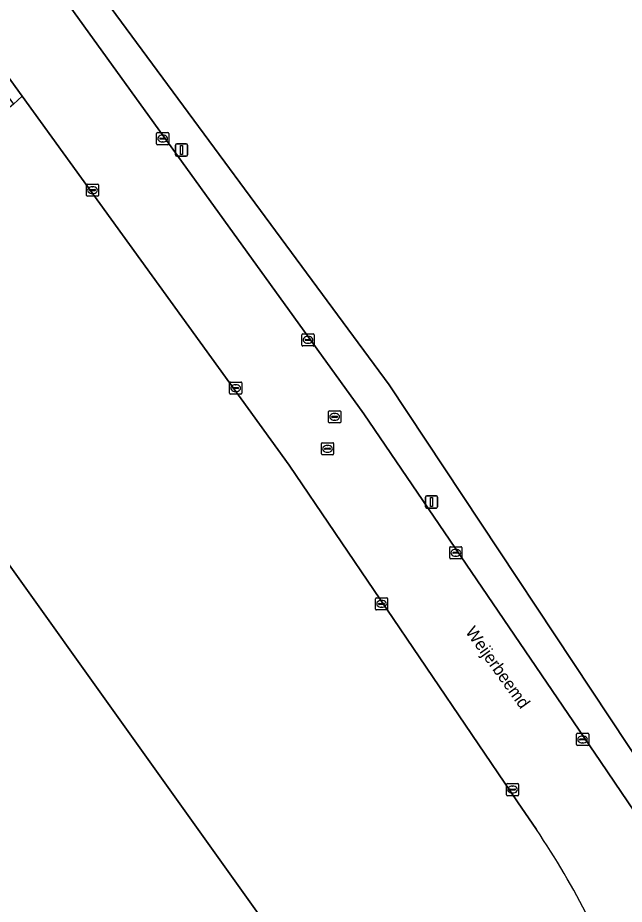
# Model space of a CAD drawing. Extents: x 156141 to 158132, y 385651 to 388333.
# Drawn here: x 157051.5 to 157101.3, y 387395.9 to 387468.6 of the extents above; entities that cross this region are included whole.
import ezdxf

# ---------------------------------------------------------------- set-up
doc = ezdxf.new("R2010")
doc.units = 0
for name, color, linetype in [('IMGEO_Berm_groen', 7, 'Continuous'), ('IMGEO_Erf', 7, 'Continuous'), ('IMGEO_Groenvoorziening', 7, 'Continuous'), ('IMGEO_Hek', 7, 'Continuous'), ('IMGEO_Kolk', 7, 'Continuous'), ('IMGEO_Lichtmast', 7, 'Continuous'), ('IMGEO_Openbare_ruimte_label', 7, 'Continuous'), ('IMGEO_Pand', 7, 'Continuous'), ('IMGEO_Rijbaan_lokaal_gesloten', 7, 'Continuous'), ('IMGEO_Rioolput', 7, 'Continuous')]:
    doc.layers.add(name, color=color, linetype=linetype)

msp = doc.modelspace()

# ---------------------------------------------------------------- linework, layer by layer
at = {"layer": 'IMGEO_Berm_groen'}
msp.add_lwpolyline([(157137.912, 387412.533), (157148.821, 387420.011), (157174.885, 387437.202), (157173.099, 387439.906), (157140.228, 387417.558), (157109.727, 387396.821), (157104.61, 387404.362), (157081.998, 387438.485), (157056.661, 387472.844), (157055.53, 387474.398), (157049.642, 387482.487), (157044.774, 387489.292), (157043.363, 387491.315), (157042.763, 387487.53), (157046.016, 387483.012), (157049.525, 387482.395), (157055.583, 387473.982), (157055.035, 387470.606), (157079.914, 387436.105), (157099.33, 387407.576), (157109.517, 387392.577), (157111.214, 387393.791), (157111.412, 387393.93), (157112.026, 387394.361)], close=True, dxfattribs=at)
at = {"layer": 'IMGEO_Erf'}
for points in [[(157133.706, 387546.704), (157045.258, 387492.02), (157044.774, 387489.292), (157049.642, 387482.487), (157055.53, 387474.398), (157056.661, 387472.844), (157081.998, 387438.485), (157104.61, 387404.362)], [(157051.894, 387462.161), (157051.176, 387461.514), (157050.7, 387461.085), (156912.573, 387336.545), (156954.477, 387290.059), (156971.233, 387301.452), (156992.517, 387313.535), (157021.88, 387334.384), (157024.786, 387336.474), (157037.538, 387345.643), (157040.207, 387347.563), (157040.971, 387347.798), (157055.766, 387358.06), (157100.014, 387389.783)], [(157094.081, 387402.003), (157092.529, 387404.278), (157073.793, 387431.903), (157051.894, 387462.161)]]:
    msp.add_lwpolyline(points, dxfattribs=at)
msp.add_lwpolyline([(157072.5, 387393.402), (157072.435, 387393.356), (157053.673, 387379.976), (157058.269, 387374.899), (157058, 387374.657), (157026.648, 387346.432), (157026.42, 387346.225), (157024.423, 387348.427), (157021.823, 387351.295), (157014.136, 387344.405), (157013.907, 387344.199), (157006.295, 387352.687), (156971.786, 387321.675), (156971.839, 387321.615), (156970.832, 387320.866), (156962.044, 387314.53), (156933.028, 387346.617), (157038.091, 387441.529)], close=True, dxfattribs=at)
msp.add_arc((157039.773, 387365.186), 65.612, 26.72434, 34.13481, dxfattribs=at)
at = {"layer": 'IMGEO_Groenvoorziening'}
msp.add_lwpolyline([(156999.913, 387533.552), (156995.601, 387534.29), (156995.903, 387533.881), (156997.992, 387533.507), (156998.94, 387533.337), (157051.176, 387461.514), (157051.894, 387462.161), (157037.261, 387482.378)], close=True, dxfattribs=at)
at = {"layer": 'IMGEO_Hek'}
msp.add_lwpolyline([(157055.53, 387474.398), (157056.661, 387472.844), (157081.998, 387438.485), (157104.61, 387404.362), (157109.727, 387396.821)], dxfattribs=at)
at = {"layer": 'IMGEO_Kolk'}
for p, q in [((157062.926, 387458.255), (157062.926, 387459.107)), ((157063.001, 387459.181), (157063.853, 387459.181)), ((157063.927, 387459.107), (157063.927, 387458.255)), ((157063.185, 387458.675), (157063.185, 387458.687)), ((157063.623, 387458.638), (157063.225, 387458.638)), ((157063.228, 387458.724), (157063.626, 387458.724)), ((157063.437, 387458.401), (157063.412, 387458.401)), ((157063.414, 387458.961), (157063.439, 387458.961)), ((157063.669, 387458.687), (157063.669, 387458.675)), ((157063.853, 387458.181), (157063.001, 387458.181)), ((157057.171, 387454.024), (157057.171, 387454.876)), ((157057.246, 387454.95), (157058.098, 387454.95)), ((157057.659, 387454.73), (157057.684, 387454.73)), ((157058.172, 387454.876), (157058.172, 387454.024)), ((157057.43, 387454.444), (157057.43, 387454.456)), ((157057.868, 387454.407), (157057.47, 387454.407)), ((157057.473, 387454.493), (157057.871, 387454.493)), ((157057.682, 387454.17), (157057.657, 387454.17)), ((157057.914, 387454.456), (157057.914, 387454.444)), ((157058.098, 387453.95), (157057.246, 387453.95)), ((157074.846, 387441.743), (157074.846, 387442.595)), ((157074.921, 387442.669), (157075.773, 387442.669)), ((157075.334, 387442.449), (157075.359, 387442.449)), ((157075.847, 387442.595), (157075.847, 387441.743)), ((157075.773, 387441.669), (157074.921, 387441.669)), ((157075.105, 387442.163), (157075.105, 387442.175)), ((157075.543, 387442.126), (157075.145, 387442.126)), ((157075.148, 387442.212), (157075.546, 387442.212)), ((157075.357, 387441.889), (157075.332, 387441.889)), ((157075.589, 387442.175), (157075.589, 387442.163)), ((157068.987, 387438.715), (157069.839, 387438.715)), ((157068.912, 387437.789), (157068.912, 387438.641)), ((157069.171, 387438.209), (157069.171, 387438.221)), ((157069.609, 387438.172), (157069.211, 387438.172)), ((157069.214, 387438.258), (157069.612, 387438.258)), ((157069.4, 387438.495), (157069.425, 387438.495)), ((157069.655, 387438.221), (157069.655, 387438.209)), ((157069.913, 387438.641), (157069.913, 387437.789)), ((157069.839, 387437.715), (157068.987, 387437.715)), ((157069.423, 387437.935), (157069.398, 387437.935)), ((157086.965, 387424.282), (157086.965, 387425.134)), ((157087.04, 387425.208), (157087.892, 387425.208)), ((157087.453, 387424.988), (157087.478, 387424.988)), ((157087.966, 387425.134), (157087.966, 387424.282)), ((157087.892, 387424.208), (157087.04, 387424.208)), ((157087.224, 387424.702), (157087.224, 387424.714)), ((157087.662, 387424.665), (157087.264, 387424.665)), ((157087.267, 387424.751), (157087.665, 387424.751)), ((157087.476, 387424.428), (157087.451, 387424.428)), ((157087.708, 387424.714), (157087.708, 387424.702)), ((157080.877, 387420.09), (157080.877, 387420.942)), ((157080.952, 387421.016), (157081.804, 387421.016)), ((157081.136, 387420.51), (157081.136, 387420.522)), ((157081.179, 387420.559), (157081.577, 387420.559)), ((157081.365, 387420.796), (157081.39, 387420.796)), ((157081.62, 387420.522), (157081.62, 387420.51)), ((157081.878, 387420.942), (157081.878, 387420.09)), ((157081.804, 387420.016), (157080.952, 387420.016)), ((157081.574, 387420.473), (157081.176, 387420.473)), ((157081.388, 387420.236), (157081.363, 387420.236)), ((157097.364, 387408.975), (157097.364, 387409.827)), ((157097.439, 387409.901), (157098.291, 387409.901)), ((157097.852, 387409.681), (157097.877, 387409.681)), ((157098.365, 387409.827), (157098.365, 387408.975)), ((157098.291, 387408.901), (157097.439, 387408.901)), ((157097.623, 387409.395), (157097.623, 387409.407)), ((157098.061, 387409.358), (157097.663, 387409.358)), ((157097.666, 387409.444), (157098.064, 387409.444)), ((157097.875, 387409.121), (157097.85, 387409.121)), ((157098.107, 387409.407), (157098.107, 387409.395)), ((157091.619, 387404.86), (157091.619, 387405.712)), ((157091.694, 387405.786), (157092.546, 387405.786)), ((157091.878, 387405.28), (157091.878, 387405.292)), ((157091.921, 387405.329), (157092.319, 387405.329)), ((157092.107, 387405.566), (157092.132, 387405.566)), ((157092.362, 387405.292), (157092.362, 387405.28)), ((157092.62, 387405.712), (157092.62, 387404.86)), ((157092.546, 387404.786), (157091.694, 387404.786)), ((157092.316, 387405.243), (157091.918, 387405.243)), ((157092.13, 387405.006), (157092.105, 387405.006))]:
    msp.add_line(p, q, dxfattribs=at)
for points in [[(157062.926, 387458.255), (157062.926, 387459.107)], [(157063.001, 387459.181), (157063.853, 387459.181)], [(157063.927, 387459.107), (157063.927, 387458.255)], [(157063.853, 387458.181), (157063.001, 387458.181)], [(157057.171, 387454.024), (157057.171, 387454.876)], [(157057.246, 387454.95), (157058.098, 387454.95)], [(157058.172, 387454.876), (157058.172, 387454.024)], [(157058.098, 387453.95), (157057.246, 387453.95)], [(157074.846, 387441.743), (157074.846, 387442.595)], [(157074.921, 387442.669), (157075.773, 387442.669)], [(157075.847, 387442.595), (157075.847, 387441.743)], [(157075.773, 387441.669), (157074.921, 387441.669)], [(157068.987, 387438.715), (157069.839, 387438.715)], [(157068.912, 387437.789), (157068.912, 387438.641)], [(157069.913, 387438.641), (157069.913, 387437.789)], [(157069.839, 387437.715), (157068.987, 387437.715)], [(157086.965, 387424.282), (157086.965, 387425.134)], [(157087.04, 387425.208), (157087.892, 387425.208)], [(157087.966, 387425.134), (157087.966, 387424.282)], [(157087.892, 387424.208), (157087.04, 387424.208)], [(157080.877, 387420.09), (157080.877, 387420.942)], [(157080.952, 387421.016), (157081.804, 387421.016)], [(157081.878, 387420.942), (157081.878, 387420.09)], [(157081.804, 387420.016), (157080.952, 387420.016)], [(157097.364, 387408.975), (157097.364, 387409.827)], [(157097.439, 387409.901), (157098.291, 387409.901)], [(157098.365, 387409.827), (157098.365, 387408.975)], [(157098.291, 387408.901), (157097.439, 387408.901)], [(157091.619, 387404.86), (157091.619, 387405.712)], [(157091.694, 387405.786), (157092.546, 387405.786)], [(157092.62, 387405.712), (157092.62, 387404.86)], [(157092.546, 387404.786), (157091.694, 387404.786)]]:
    msp.add_lwpolyline(points, dxfattribs=at)
for centre, radius, start, end in [((157063.003, 387459.105), 0.0765, 91.55205, 178.44795), ((157063.003, 387459.105), 0.0765, 91.55205, 178.44795), ((157063.851, 387459.105), 0.0765, 1.55205, 88.44795), ((157063.851, 387459.105), 0.0765, 1.55205, 88.44795), ((157063.225, 387458.684), 0.0403, 85.87752, 175.75265), ((157063.222, 387458.674), 0.0366, 178.93798, 274.71019), ((157063.626, 387458.681), 0.043, 264.86636, 352.45326), ((157063.63, 387458.686), 0.0386, 1.73085, 96.63898), ((157063.003, 387458.257), 0.0765, 181.55205, 268.44795), ((157063.003, 387458.257), 0.0765, 181.55205, 268.44795), ((157063.851, 387458.257), 0.0765, 271.55205, 358.44795), ((157063.851, 387458.257), 0.0765, 271.55205, 358.44795), ((157057.248, 387454.874), 0.0765, 91.55205, 178.44795), ((157057.248, 387454.874), 0.0765, 91.55205, 178.44795), ((157058.096, 387454.874), 0.0765, 1.55205, 88.44795), ((157058.096, 387454.874), 0.0765, 1.55205, 88.44795), ((157057.248, 387454.026), 0.0765, 181.55205, 268.44795), ((157057.248, 387454.026), 0.0765, 181.55205, 268.44795), ((157057.47, 387454.453), 0.0403, 85.87752, 175.75265), ((157057.467, 387454.443), 0.0366, 178.93798, 274.71019), ((157057.871, 387454.45), 0.043, 264.86636, 352.45326), ((157057.875, 387454.455), 0.0386, 1.73085, 96.63898), ((157058.096, 387454.026), 0.0765, 271.55205, 358.44795), ((157058.096, 387454.026), 0.0765, 271.55205, 358.44795), ((157074.923, 387442.593), 0.0765, 91.55205, 178.44795), ((157074.923, 387442.593), 0.0765, 91.55205, 178.44795), ((157075.771, 387442.593), 0.0765, 1.55205, 88.44795), ((157075.771, 387442.593), 0.0765, 1.55205, 88.44795), ((157074.923, 387441.745), 0.0765, 181.55205, 268.44795), ((157074.923, 387441.745), 0.0765, 181.55205, 268.44795), ((157075.145, 387442.172), 0.0403, 85.87752, 175.75265), ((157075.142, 387442.162), 0.0366, 178.93798, 274.71019), ((157075.546, 387442.169), 0.043, 264.86636, 352.45326), ((157075.55, 387442.174), 0.0386, 1.73085, 96.63898), ((157075.771, 387441.745), 0.0765, 271.55205, 358.44795), ((157075.771, 387441.745), 0.0765, 271.55205, 358.44795), ((157068.989, 387438.639), 0.0765, 91.55205, 178.44795), ((157068.989, 387438.639), 0.0765, 91.55205, 178.44795), ((157069.837, 387438.639), 0.0765, 1.55205, 88.44795), ((157069.837, 387438.639), 0.0765, 1.55205, 88.44795), ((157069.211, 387438.218), 0.0403, 85.87752, 175.75265), ((157069.208, 387438.208), 0.0366, 178.93798, 274.71019), ((157069.612, 387438.215), 0.043, 264.86636, 352.45326), ((157069.616, 387438.22), 0.0386, 1.73085, 96.63898), ((157068.989, 387437.791), 0.0765, 181.55205, 268.44795), ((157068.989, 387437.791), 0.0765, 181.55205, 268.44795), ((157069.837, 387437.791), 0.0765, 271.55205, 358.44795), ((157069.837, 387437.791), 0.0765, 271.55205, 358.44795), ((157087.042, 387425.132), 0.0765, 91.55205, 178.44795), ((157087.042, 387425.132), 0.0765, 91.55205, 178.44795), ((157087.89, 387425.132), 0.0765, 1.55205, 88.44795), ((157087.89, 387425.132), 0.0765, 1.55205, 88.44795), ((157087.042, 387424.284), 0.0765, 181.55205, 268.44795), ((157087.042, 387424.284), 0.0765, 181.55205, 268.44795), ((157087.264, 387424.711), 0.0403, 85.87752, 175.75265), ((157087.261, 387424.701), 0.0366, 178.93798, 274.71019), ((157087.665, 387424.708), 0.043, 264.86636, 352.45326), ((157087.669, 387424.713), 0.0386, 1.73085, 96.63898), ((157087.89, 387424.284), 0.0765, 271.55205, 358.44795), ((157087.89, 387424.284), 0.0765, 271.55205, 358.44795), ((157080.954, 387420.94), 0.0765, 91.55205, 178.44795), ((157080.954, 387420.94), 0.0765, 91.55205, 178.44795), ((157081.176, 387420.519), 0.0403, 85.87752, 175.75265), ((157081.581, 387420.521), 0.0386, 1.73085, 96.63898), ((157081.802, 387420.94), 0.0765, 1.55205, 88.44795), ((157081.802, 387420.94), 0.0765, 1.55205, 88.44795), ((157080.954, 387420.092), 0.0765, 181.55205, 268.44795), ((157080.954, 387420.092), 0.0765, 181.55205, 268.44795), ((157081.173, 387420.509), 0.0366, 178.93798, 274.71019), ((157081.577, 387420.516), 0.043, 264.86636, 352.45326), ((157081.802, 387420.092), 0.0765, 271.55205, 358.44795), ((157081.802, 387420.092), 0.0765, 271.55205, 358.44795), ((157097.441, 387409.825), 0.0765, 91.55205, 178.44795), ((157097.441, 387409.825), 0.0765, 91.55205, 178.44795), ((157098.289, 387409.825), 0.0765, 1.55205, 88.44795), ((157098.289, 387409.825), 0.0765, 1.55205, 88.44795), ((157097.441, 387408.977), 0.0765, 181.55205, 268.44795), ((157097.441, 387408.977), 0.0765, 181.55205, 268.44795), ((157097.663, 387409.404), 0.0403, 85.87752, 175.75265), ((157097.66, 387409.394), 0.0366, 178.93798, 274.71019), ((157098.064, 387409.401), 0.043, 264.86636, 352.45326), ((157098.068, 387409.406), 0.0386, 1.73085, 96.63898), ((157098.289, 387408.977), 0.0765, 271.55205, 358.44795), ((157098.289, 387408.977), 0.0765, 271.55205, 358.44795), ((157091.696, 387405.71), 0.0765, 91.55205, 178.44795), ((157091.696, 387405.71), 0.0765, 91.55205, 178.44795), ((157091.918, 387405.289), 0.0403, 85.87752, 175.75265), ((157091.915, 387405.279), 0.0366, 178.93798, 274.71019), ((157092.319, 387405.286), 0.043, 264.86636, 352.45326), ((157092.323, 387405.291), 0.0386, 1.73085, 96.63898), ((157092.544, 387405.71), 0.0765, 1.55205, 88.44795), ((157092.544, 387405.71), 0.0765, 1.55205, 88.44795), ((157091.696, 387404.862), 0.0765, 181.55205, 268.44795), ((157091.696, 387404.862), 0.0765, 181.55205, 268.44795), ((157092.544, 387404.862), 0.0765, 271.55205, 358.44795), ((157092.544, 387404.862), 0.0765, 271.55205, 358.44795)]:
    msp.add_arc(centre, radius, start, end, dxfattribs=at)
for centre, major_axis, ratio, start_param, end_param in [((157063.413, 387458.681), (-0.387, 0.002), 0.722429, 4.712389, 7.853982), ((157063.438, 387458.681), (-0.39, 0.002), 0.717154, 1.570796, 4.712389), ((157057.658, 387454.45), (-0.387, 0.002), 0.722429, 4.712389, 7.853982), ((157057.683, 387454.45), (-0.39, 0.002), 0.717154, 1.570796, 4.712389), ((157075.333, 387442.169), (-0.387, 0.002), 0.722429, 4.712389, 7.853982), ((157075.358, 387442.169), (-0.39, 0.002), 0.717154, 1.570796, 4.712389), ((157069.399, 387438.215), (-0.387, 0.002), 0.722429, 4.712389, 7.853982), ((157069.424, 387438.215), (-0.39, 0.002), 0.717154, 1.570796, 4.712389), ((157087.452, 387424.708), (-0.387, 0.002), 0.722429, 4.712389, 7.853982), ((157087.477, 387424.708), (-0.39, 0.002), 0.717154, 1.570796, 4.712389), ((157081.364, 387420.516), (-0.387, 0.002), 0.722429, 4.712389, 7.853982), ((157081.389, 387420.516), (-0.39, 0.002), 0.717154, 1.570796, 4.712389), ((157097.851, 387409.401), (-0.387, 0.002), 0.722429, 4.712389, 7.853982), ((157097.876, 387409.401), (-0.39, 0.002), 0.717154, 1.570796, 4.712389), ((157092.106, 387405.286), (-0.387, 0.002), 0.722429, 4.712389, 7.853982), ((157092.131, 387405.286), (-0.39, 0.002), 0.717154, 1.570796, 4.712389)]:
    msp.add_ellipse(centre, major_axis=major_axis, ratio=ratio, start_param=start_param, end_param=end_param, dxfattribs=at)
at = {"layer": 'IMGEO_Lichtmast'}
for p, q in [((157064.473, 387457.345), (157064.473, 387458.145)), ((157064.473, 387458.145), (157064.473, 387457.345)), ((157064.573, 387458.245), (157065.363, 387458.245)), ((157065.363, 387458.245), (157064.573, 387458.245)), ((157065.463, 387458.145), (157065.463, 387457.345)), ((157065.463, 387457.345), (157065.463, 387458.145)), ((157065.363, 387457.245), (157064.573, 387457.245)), ((157064.573, 387457.245), (157065.363, 387457.245)), ((157084.984, 387428.48), (157084.984, 387429.28)), ((157084.984, 387429.28), (157084.984, 387428.48)), ((157085.084, 387429.38), (157085.874, 387429.38)), ((157085.874, 387429.38), (157085.084, 387429.38)), ((157085.974, 387429.28), (157085.974, 387428.48)), ((157085.974, 387428.48), (157085.974, 387429.28)), ((157085.874, 387428.38), (157085.084, 387428.38)), ((157085.084, 387428.38), (157085.874, 387428.38))]:
    msp.add_line(p, q, dxfattribs=at)
for points in [[(157064.893, 387458.12), (157065.043, 387458.12), (157065.043, 387457.37), (157064.893, 387457.37), (157064.893, 387458.12)], [(157085.404, 387429.255), (157085.554, 387429.255), (157085.554, 387428.505), (157085.404, 387428.505), (157085.404, 387429.255)]]:
    msp.add_lwpolyline(points, dxfattribs=at)
for centre, start, end in [((157064.573, 387458.145), 90, 180), ((157064.573, 387458.145), 90, 180), ((157065.363, 387458.145), 0, 90), ((157065.363, 387458.145), 360, 90), ((157064.573, 387457.345), 180, 270), ((157064.573, 387457.345), 180, 270), ((157065.363, 387457.345), 270, 0), ((157065.363, 387457.345), 270, 0), ((157085.084, 387429.28), 90, 180), ((157085.084, 387429.28), 90, 180), ((157085.874, 387429.28), 0, 90), ((157085.874, 387429.28), 360, 90), ((157085.084, 387428.48), 180, 270), ((157085.084, 387428.48), 180, 270), ((157085.874, 387428.48), 270, 0), ((157085.874, 387428.48), 270, 0)]:
    msp.add_arc(centre, 0.1, start, end, dxfattribs=at)
at = {"layer": 'IMGEO_Pand'}
msp.add_lwpolyline([(157006.295, 387352.687), (157006.524, 387352.893), (157002.129, 387357.763), (157009.731, 387364.632), (157009.951, 387364.831), (157041.287, 387393.145), (157053.38, 387379.768), (157053.673, 387379.976), (157072.435, 387393.356), (157072.5, 387393.402), (157038.091, 387441.529), (156933.028, 387346.617), (156962.044, 387314.53), (156970.832, 387320.866), (156971.839, 387321.615), (156971.786, 387321.675)], close=True, dxfattribs=at)
at = {"layer": 'IMGEO_Rijbaan_lokaal_gesloten'}
for points in [[(156959.07, 387589.702), (156962.094, 387585.711), (156964.868, 387582.053), (156964.606, 387581.853), (156967.267, 387578.279), (156969.655, 387575.047), (156991.243, 387545.432), (156999.913, 387533.552), (157037.261, 387482.378), (157051.894, 387462.161), (157073.793, 387431.903), (157092.529, 387404.278), (157094.081, 387402.003)], [(157100.1, 387385.768), (157100.663, 387386.171), (157102.195, 387387.267), (157103.453, 387388.203), (157103.842, 387388.485), (157109.097, 387392.274), (157109.517, 387392.577), (157099.33, 387407.576), (157079.914, 387436.105), (157055.035, 387470.606), (157054.779, 387470.463), (157045.81, 387482.829), (157046.016, 387483.012), (157042.763, 387487.53), (157041.489, 387489.299), (157035.58, 387497.372), (157031.077, 387503.56), (157018.739, 387520.513), (157017.829, 387521.764), (157010.957, 387531.207), (156974.115, 387581.603), (156971.768, 387584.834)]]:
    msp.add_lwpolyline(points, dxfattribs=at)
msp.add_arc((157039.773, 387365.186), 65.612, 26.72434, 34.13481, dxfattribs=at)
at = {"layer": 'IMGEO_Rioolput'}
for p, q in [((157077.025, 387435.433), (157077.025, 387436.285)), ((157077.1, 387436.359), (157077.952, 387436.359)), ((157077.284, 387435.853), (157077.284, 387435.865)), ((157077.722, 387435.816), (157077.324, 387435.816)), ((157077.327, 387435.902), (157077.725, 387435.902)), ((157077.513, 387436.139), (157077.538, 387436.139)), ((157077.768, 387435.865), (157077.768, 387435.853)), ((157078.026, 387436.285), (157078.026, 387435.433)), ((157077.952, 387435.359), (157077.1, 387435.359)), ((157077.536, 387435.579), (157077.511, 387435.579)), ((157076.444, 387432.813), (157076.444, 387433.665)), ((157076.519, 387433.739), (157077.371, 387433.739)), ((157077.445, 387433.665), (157077.445, 387432.813)), ((157076.703, 387433.233), (157076.703, 387433.245)), ((157077.141, 387433.196), (157076.743, 387433.196)), ((157076.746, 387433.282), (157077.144, 387433.282)), ((157076.955, 387432.959), (157076.93, 387432.959)), ((157076.932, 387433.519), (157076.957, 387433.519)), ((157077.187, 387433.245), (157077.187, 387433.233)), ((157077.371, 387432.739), (157076.519, 387432.739))]:
    msp.add_line(p, q, dxfattribs=at)
for points in [[(157077.025, 387435.433), (157077.025, 387436.285)], [(157077.1, 387436.359), (157077.952, 387436.359)], [(157078.026, 387436.285), (157078.026, 387435.433)], [(157077.952, 387435.359), (157077.1, 387435.359)], [(157076.444, 387432.813), (157076.444, 387433.665)], [(157076.519, 387433.739), (157077.371, 387433.739)], [(157077.445, 387433.665), (157077.445, 387432.813)], [(157077.371, 387432.739), (157076.519, 387432.739)]]:
    msp.add_lwpolyline(points, dxfattribs=at)
for centre, radius, start, end in [((157077.102, 387436.283), 0.0765, 91.55205, 178.44795), ((157077.102, 387436.283), 0.0765, 91.55205, 178.44795), ((157077.324, 387435.862), 0.0403, 85.87752, 175.75265), ((157077.321, 387435.852), 0.0366, 178.93798, 274.71019), ((157077.725, 387435.859), 0.043, 264.86636, 352.45326), ((157077.729, 387435.864), 0.0386, 1.73085, 96.63898), ((157077.95, 387436.283), 0.0765, 1.55205, 88.44795), ((157077.95, 387436.283), 0.0765, 1.55205, 88.44795), ((157077.102, 387435.435), 0.0765, 181.55205, 268.44795), ((157077.102, 387435.435), 0.0765, 181.55205, 268.44795), ((157077.95, 387435.435), 0.0765, 271.55205, 358.44795), ((157077.95, 387435.435), 0.0765, 271.55205, 358.44795), ((157076.521, 387433.663), 0.0765, 91.55205, 178.44795), ((157076.521, 387433.663), 0.0765, 91.55205, 178.44795), ((157077.369, 387433.663), 0.0765, 1.55205, 88.44795), ((157077.369, 387433.663), 0.0765, 1.55205, 88.44795), ((157076.743, 387433.242), 0.0403, 85.87752, 175.75265), ((157076.74, 387433.232), 0.0366, 178.93798, 274.71019), ((157077.144, 387433.239), 0.043, 264.86636, 352.45326), ((157077.148, 387433.244), 0.0386, 1.73085, 96.63898), ((157076.521, 387432.815), 0.0765, 181.55205, 268.44795), ((157076.521, 387432.815), 0.0765, 181.55205, 268.44795), ((157077.369, 387432.815), 0.0765, 271.55205, 358.44795), ((157077.369, 387432.815), 0.0765, 271.55205, 358.44795)]:
    msp.add_arc(centre, radius, start, end, dxfattribs=at)
for centre, major_axis, ratio, start_param, end_param in [((157077.512, 387435.859), (-0.387, 0.002), 0.722429, 4.712389, 7.853982), ((157077.537, 387435.859), (-0.39, 0.002), 0.717154, 1.570796, 4.712389), ((157076.931, 387433.239), (-0.387, 0.002), 0.722429, 4.712389, 7.853982), ((157076.956, 387433.239), (-0.39, 0.002), 0.717154, 1.570796, 4.712389)]:
    msp.add_ellipse(centre, major_axis=major_axis, ratio=ratio, start_param=start_param, end_param=end_param, dxfattribs=at)

# ---------------------------------------------------------------- texts
at = {"layer": 'IMGEO_Openbare_ruimte_label'}
msp.add_text('Weijerbeemd', height=1, rotation=305.72413, dxfattribs=at).set_placement((157088.21, 387418.22))

doc.saveas('drawing.dxf')
